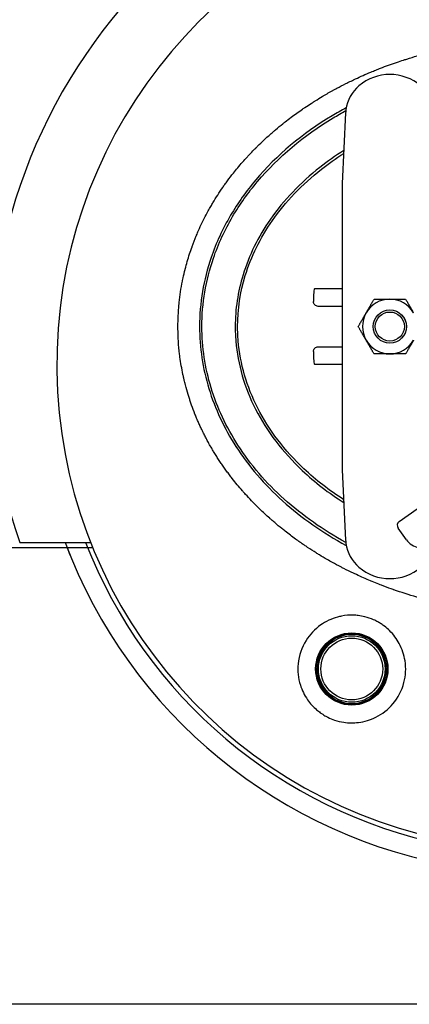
# Model space of a CAD drawing. Header units: inches. Extents: x 24 to 1128, y -94 to 748.
# Tile 396 of 546: x 934 to 945, y 136 to 162. Entities that reach past the tile are written whole.
import ezdxf

# ---------------------------------------------------------------- set-up
doc = ezdxf.new("R2010")
doc.units = ezdxf.units.IN
doc.header["$LTSCALE"] = 32
doc.header["$MEASUREMENT"] = 0
doc.layers.add('Visible (ANSI)', color=7, linetype='Continuous', lineweight=30)

msp = doc.modelspace()

# ---------------------------------------------------------------- linework, layer by layer
at = {"layer": 'Visible (ANSI)'}
for p, q in [((943.03021, 159.67555), (942.94166, 157.82429)), ((942.94166, 157.82429), (942.94166, 155.86392)), ((942.94166, 155.86392), (942.94166, 152.26183)), ((942.21805, 155.06287), (942.94166, 155.06287)), ((942.18611, 154.81287), (942.18611, 154.71912)), ((942.94166, 154.59412), (942.3101, 154.59412)), ((944.43881, 148.93818), (951.5814, 153.99247)), ((942.3101, 153.53162), (942.94166, 153.53162)), ((942.18611, 153.40662), (942.18611, 153.31287)), ((942.94166, 153.06287), (942.21805, 153.06287)), ((942.94166, 152.26183), (942.94166, 150.30146)), ((942.94166, 150.30146), (943.03021, 148.4502)), ((944.62559, 148.45782), (944.40897, 148.76394)), ((934.467, 148.38487), (936.33085, 148.38487)), ((935.71246, 148.25037), (899.83416, 148.25037)), ((936.38479, 148.25037), (899.83416, 148.25037)), ((964.19166, 136.25037), (903.83416, 136.25037))]:
    msp.add_line(p, q, dxfattribs=at)
for centre, radius in [((944.19166, 154.06287), 0.43764), ((944.19166, 154.06287), 0.4375), ((944.19166, 154.06287), 0.38194), ((943.19166, 145.06287), 0.95), ((943.19166, 145.06287), 0.93437), ((943.19166, 145.06287), 0.875), ((943.19166, 145.06287), 0.8125)]:
    msp.add_circle(centre, radius, dxfattribs=at)
for centre, radius, start, end in [((948.19166, 153.06287), 14.5, 101.940544, 198.821487), ((948.19166, 153.06287), 12.75, 103.608961, 257.832657), ((944.19166, 159.43787), 1.25, 49.428759, 130.571241), ((944.02907, 159.62777), 1, 130.571241, 172.034452), ((944.19166, 154.06287), 0.719, 90.036232, 150.036232), ((944.19166, 154.06287), 0.719, 30.036232, 90.036232), ((944.19166, 154.06287), 0.719, 150.036232, 210.036232), ((944.19166, 154.06287), 0.719, 210.036232, 270.036232), ((944.19166, 154.06287), 0.719, 270.036232, 330.036232), ((944.51101, 148.83614), 0.125, 125.284259, 215.284259), ((948.19166, 153.06287), 13.375, 200.472453, 260.876039), ((948.19166, 153.06287), 12.875, 201.305447, 258.337129), ((944.02907, 148.49798), 1, 187.965548, 229.428759), ((945.03374, 148.74664), 0.5, 215.284259, 305.284259), ((948.19166, 153.06287), 13.375, 201.088717, 201.951756), ((944.19166, 148.68787), 1.25, 229.428759, 310.571241), ((943.19166, 145.06287), 0.9075, 90, 270), ((943.19166, 145.06287), 0.9075, 270, 90)]:
    msp.add_arc(centre, radius, start, end, dxfattribs=at)
for centre, major_axis, start_param, end_param in [((942.21805, 154.81287), (0, 0.25), 0, 1.57079633), ((942.21805, 153.31287), (0, -0.25), 4.71238898, 6.28318531)]:
    msp.add_ellipse(centre, major_axis=major_axis, ratio=0.12777778, start_param=start_param, end_param=end_param, dxfattribs=at)
for points, knots in [([(938.62437, 154.06287), (938.62437, 154.25236), (938.63331, 154.44292), (938.65109, 154.63194), (938.65234, 154.64525), (938.65364, 154.65854), (938.65498, 154.67183), (938.65571, 154.67916), (938.65647, 154.68648), (938.65723, 154.69381), (938.67698, 154.88301), (938.70554, 155.0709), (938.74267, 155.25708), (938.74388, 155.26315), (938.7451, 155.26923), (938.74633, 155.2753), (938.75064, 155.29657), (938.75506, 155.31782), (938.75959, 155.33905), (938.77583, 155.41508), (938.7935, 155.49084), (938.81259, 155.56626), (938.81319, 155.56862), (938.81379, 155.57098), (938.81439, 155.57334), (938.84854, 155.70761), (938.88708, 155.84047), (938.92981, 155.97169), (938.95024, 156.03442), (938.97164, 156.09684), (938.994, 156.1589), (938.99543, 156.16289), (938.99688, 156.16688), (938.99832, 156.17087), (939.03178, 156.26319), (939.06735, 156.35473), (939.10493, 156.44534), (939.10771, 156.45204), (939.1105, 156.45873), (939.1133, 156.46542), (939.12982, 156.50489), (939.14673, 156.54419), (939.16401, 156.5833), (939.22694, 156.72576), (939.29487, 156.86583), (939.36726, 157.00299), (939.37328, 157.0144), (939.37933, 157.02578), (939.38541, 157.03714), (939.40868, 157.08062), (939.43239, 157.1238), (939.45654, 157.16667), (939.47666, 157.2024), (939.49711, 157.23796), (939.51788, 157.27335), (939.52568, 157.28664), (939.53352, 157.2999), (939.54141, 157.31314), (939.62403, 157.45179), (939.71148, 157.58755), (939.80265, 157.71927), (939.82023, 157.74467), (939.83799, 157.76998), (939.85592, 157.79519), (939.86711, 157.81093), (939.87837, 157.82662), (939.88969, 157.84227), (939.93946, 157.91109), (939.99048, 157.9791), (940.04251, 158.04605), (940.05538, 158.06261), (940.06831, 158.0791), (940.08129, 158.09552), (940.11886, 158.14303), (940.1569, 158.18996), (940.19532, 158.23622), (940.27692, 158.33448), (940.36184, 158.43165), (940.44869, 158.52623), (940.46441, 158.54336), (940.4802, 158.5604), (940.49605, 158.57735), (940.53999, 158.62436), (940.58434, 158.67065), (940.62884, 158.71602), (940.64163, 158.72906), (940.65449, 158.74208), (940.66743, 158.75509), (940.6842, 158.77195), (940.70109, 158.78879), (940.71808, 158.80557), (940.77226, 158.8591), (940.82749, 158.91216), (940.88335, 158.96434), (940.95436, 159.03068), (941.02638, 159.09561), (941.09842, 159.15838), (941.11027, 159.16871), (941.12217, 159.17902), (941.13412, 159.18932), (941.15278, 159.2054), (941.17156, 159.22144), (941.19045, 159.23743), (941.25307, 159.29046), (941.31687, 159.34292), (941.38125, 159.39435), (941.40074, 159.40992), (941.42028, 159.42539), (941.43986, 159.44076), (941.49275, 159.48227), (941.5459, 159.523), (941.59895, 159.56274), (941.69717, 159.63631), (941.79856, 159.70905), (941.90105, 159.77945), (941.92131, 159.79336), (941.9416, 159.80719), (941.96193, 159.82091), (942.0163, 159.85762), (942.07084, 159.89361), (942.12521, 159.92868), (942.14105, 159.9389), (942.15695, 159.94909), (942.17292, 159.95926), (942.19313, 159.97212), (942.21344, 159.98494), (942.23384, 159.99771), (942.29232, 160.03432), (942.35152, 160.07048), (942.41105, 160.10598), (942.49822, 160.15795), (942.58613, 160.20848), (942.67352, 160.25696), (942.69533, 160.26906), (942.71722, 160.2811), (942.7392, 160.29308), (942.75913, 160.30394), (942.77912, 160.31474), (942.79917, 160.32549), (942.87627, 160.36682), (942.95427, 160.40732), (943.03286, 160.44684), (943.05248, 160.4567), (943.07213, 160.46651), (943.09182, 160.47624), (943.09626, 160.47844), (943.10071, 160.48064), (943.10516, 160.48283), (943.15017, 160.50501), (943.19525, 160.52682), (943.24032, 160.54822), (943.37173, 160.61061), (943.50469, 160.67032), (943.63867, 160.7272), (943.65701, 160.73498), (943.67537, 160.74272), (943.69374, 160.75039), (943.73691, 160.76843), (943.78017, 160.78617), (943.82351, 160.80362), (943.86557, 160.82055), (943.90775, 160.83721), (943.95004, 160.85362), (943.96753, 160.8604), (943.98504, 160.86714), (944.00258, 160.87383), (944.14115, 160.92675), (944.28085, 160.97684), (944.42127, 161.02402), (944.4766, 161.04262), (944.53209, 161.06078), (944.58773, 161.07851), (944.60322, 161.08344), (944.61872, 161.08834), (944.63424, 161.09321), (944.7269, 161.12229), (944.81993, 161.15017), (944.91326, 161.17683), (944.9276, 161.18093), (944.94194, 161.185), (944.95629, 161.18903), (944.98128, 161.19607), (945.00628, 161.20301), (945.03131, 161.20987), (945.21161, 161.25929), (945.39322, 161.30431), (945.57569, 161.34491), (945.58744, 161.34753), (945.59919, 161.35012), (945.61095, 161.3527), (945.62441, 161.35565), (945.63787, 161.35858), (945.65134, 161.36148), (945.73796, 161.38015), (945.82478, 161.39784), (945.91179, 161.41455), (945.92213, 161.41654), (945.93248, 161.41851), (945.94283, 161.42047), (946.05464, 161.44163), (946.16675, 161.46117), (946.27911, 161.47911), (946.38334, 161.49575), (946.4878, 161.51101), (946.59242, 161.52488), (946.59981, 161.52586), (946.60721, 161.52684), (946.6146, 161.5278), (946.71374, 161.54077), (946.81302, 161.55249), (946.9124, 161.56298), (946.92032, 161.56381), (946.92824, 161.56464), (946.93616, 161.56546), (946.942, 161.56607), (946.94783, 161.56667), (946.95367, 161.56726), (947.15215, 161.58752), (947.35125, 161.60288), (947.55041, 161.61335), (947.57615, 161.6147), (947.60191, 161.61597), (947.6277, 161.61716), (947.63034, 161.61728), (947.63298, 161.6174), (947.63562, 161.61752), (947.74831, 161.62266), (947.8615, 161.62624), (947.97469, 161.62825), (947.97553, 161.62826), (947.97638, 161.62828), (947.97723, 161.62829), (948.04849, 161.62954), (948.11975, 161.63017), (948.19089, 161.63017), (948.19115, 161.63017), (948.1914, 161.63017), (948.19166, 161.63017)], [0.713770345, 0.713770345, 0.713770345, 0.713770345, 0.723953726, 0.723953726, 0.723953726, 0.724670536, 0.724670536, 0.724670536, 0.725065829, 0.725065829, 0.725065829, 0.735280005, 0.735280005, 0.735280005, 0.73561331, 0.73561331, 0.73561331, 0.736781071, 0.736781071, 0.736781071, 0.740963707, 0.740963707, 0.740963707, 0.7410946, 0.7410946, 0.7410946, 0.748544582, 0.748544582, 0.748544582, 0.752105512, 0.752105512, 0.752105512, 0.752334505, 0.752334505, 0.752334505, 0.757635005, 0.757635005, 0.757635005, 0.758026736, 0.758026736, 0.758026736, 0.760339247, 0.760339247, 0.760339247, 0.768763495, 0.768763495, 0.768763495, 0.769463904, 0.769463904, 0.769463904, 0.772143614, 0.772143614, 0.772143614, 0.77437648, 0.77437648, 0.77437648, 0.775215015, 0.775215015, 0.775215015, 0.783997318, 0.783997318, 0.783997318, 0.785690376, 0.785690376, 0.785690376, 0.786746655, 0.786746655, 0.786746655, 0.791390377, 0.791390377, 0.791390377, 0.792538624, 0.792538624, 0.792538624, 0.795860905, 0.795860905, 0.795860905, 0.802916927, 0.802916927, 0.802916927, 0.804194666, 0.804194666, 0.804194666, 0.807738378, 0.807738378, 0.807738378, 0.808756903, 0.808756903, 0.808756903, 0.810077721, 0.810077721, 0.810077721, 0.814289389, 0.814289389, 0.814289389, 0.819643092, 0.819643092, 0.819643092, 0.820523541, 0.820523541, 0.820523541, 0.821898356, 0.821898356, 0.821898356, 0.826456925, 0.826456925, 0.826456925, 0.82783697, 0.82783697, 0.82783697, 0.831564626, 0.831564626, 0.831564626, 0.838466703, 0.838466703, 0.838466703, 0.839830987, 0.839830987, 0.839830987, 0.843480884, 0.843480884, 0.843480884, 0.844543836, 0.844543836, 0.844543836, 0.845889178, 0.845889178, 0.845889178, 0.849746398, 0.849746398, 0.849746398, 0.85539408, 0.85539408, 0.85539408, 0.85680352, 0.85680352, 0.85680352, 0.858081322, 0.858081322, 0.858081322, 0.862993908, 0.862993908, 0.862993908, 0.864220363, 0.864220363, 0.864220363, 0.864497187, 0.864497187, 0.864497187, 0.867299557, 0.867299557, 0.867299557, 0.875469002, 0.875469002, 0.875469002, 0.876587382, 0.876587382, 0.876587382, 0.879214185, 0.879214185, 0.879214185, 0.881763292, 0.881763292, 0.881763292, 0.882817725, 0.882817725, 0.882817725, 0.891152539, 0.891152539, 0.891152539, 0.894436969, 0.894436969, 0.894436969, 0.895351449, 0.895351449, 0.895351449, 0.90081404, 0.90081404, 0.90081404, 0.901653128, 0.901653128, 0.901653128, 0.903114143, 0.903114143, 0.903114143, 0.913641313, 0.913641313, 0.913641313, 0.9143192, 0.9143192, 0.9143192, 0.915095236, 0.915095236, 0.915095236, 0.920086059, 0.920086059, 0.920086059, 0.920679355, 0.920679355, 0.920679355, 0.927089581, 0.927089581, 0.927089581, 0.933036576, 0.933036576, 0.933036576, 0.933456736, 0.933456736, 0.933456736, 0.939090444, 0.939090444, 0.939090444, 0.939539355, 0.939539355, 0.939539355, 0.939870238, 0.939870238, 0.939870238, 0.951116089, 0.951116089, 0.951116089, 0.952569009, 0.952569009, 0.952569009, 0.952717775, 0.952717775, 0.952717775, 0.959065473, 0.959065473, 0.959065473, 0.959112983, 0.959112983, 0.959112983, 0.963109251, 0.963109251, 0.963109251, 0.963123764, 0.963123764, 0.963123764, 0.963123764]), ([(943.04666, 159.81442), (942.91955, 159.74589), (942.79458, 159.67472), (941.89787, 159.13549), (941.21573, 158.5665), (940.4184, 157.62115), (940.19746, 157.3105), (939.79906, 156.63167), (939.62763, 156.26079), (939.29571, 155.29119), (939.19166, 154.67723), (939.19166, 154.06287)], [-0.947401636, -0.947401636, -0.947401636, -0.947401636, -0.894959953, -0.894959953, -0.564026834, -0.564026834, -0.414642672, -0.414642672, -0.251325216, -0.251325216, 0, 0, 0, 0]), ([(939.25416, 154.06287), (939.25416, 154.67024), (939.357, 155.27725), (939.68536, 156.23645), (939.855, 156.60351), (940.2495, 157.27568), (940.46836, 157.58345), (941.25866, 158.52046), (941.93542, 159.08514), (942.81265, 159.61266), (942.923, 159.67588), (943.03507, 159.73703)], [0, 0, 0, 0, 0.251325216, 0.251325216, 0.414642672, 0.414642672, 0.564026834, 0.564026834, 0.894959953, 0.894959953, 0.941678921, 0.941678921, 0.941678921, 0.941678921]), ([(942.9832, 158.69112), (942.76364, 158.55148), (942.55397, 158.40299), (941.84095, 157.84059), (941.40152, 157.38048), (940.73184, 156.42188), (940.48882, 155.92861), (940.19791, 154.97534), (940.12916, 154.51912), (940.12916, 154.06287)], [2.274273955, 2.274273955, 2.274273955, 2.274273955, 2.381378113, 2.381378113, 2.658967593, 2.658967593, 2.916592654, 2.916592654, 3.141592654, 3.141592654, 3.141592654, 3.141592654]), ([(940.19166, 154.06287), (940.19166, 154.51287), (940.25945, 154.96286), (940.54658, 155.90378), (940.78659, 156.39111), (941.44898, 157.33928), (941.88408, 157.795), (942.57973, 158.34371), (942.77521, 158.483), (942.97954, 158.61457)], [-3.141592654, -3.141592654, -3.141592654, -3.141592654, -2.916592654, -2.916592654, -2.658967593, -2.658967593, -2.381378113, -2.381378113, -2.280389, -2.280389, -2.280389, -2.280389]), ([(942.3101, 154.59412), (942.29453, 154.59412), (942.27792, 154.59726), (942.24737, 154.61002), (942.23343, 154.61964), (942.21141, 154.64183), (942.20187, 154.65589), (942.18922, 154.68669), (942.18611, 154.70343), (942.18611, 154.71912)], [0.478393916, 0.478393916, 0.478393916, 0.478393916, 0.597992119, 0.597992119, 0.717590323, 0.717590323, 0.837188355, 0.837188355, 0.956786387, 0.956786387, 0.956786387, 0.956786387]), ([(949.09839, 146.52926), (949.09277, 146.52884), (949.08714, 146.52842), (949.08151, 146.52801), (949.07646, 146.52764), (949.07141, 146.52728), (949.06636, 146.52691), (948.84251, 146.51084), (948.61829, 146.50097), (948.39428, 146.49726), (948.39325, 146.49724), (948.39222, 146.49722), (948.39119, 146.4972), (948.30475, 146.49579), (948.21834, 146.4953), (948.13196, 146.49572), (948.10541, 146.49585), (948.07886, 146.49607), (948.05229, 146.49637), (948.05156, 146.49638), (948.05083, 146.49639), (948.0501, 146.4964), (947.82081, 146.49905), (947.59107, 146.50816), (947.3617, 146.52378), (947.35722, 146.52409), (947.35274, 146.5244), (947.34827, 146.52471), (947.2357, 146.5325), (947.12323, 146.54186), (947.01095, 146.55278), (947.00447, 146.55341), (946.99799, 146.55404), (946.99151, 146.55468), (946.76483, 146.5771), (946.53899, 146.6059), (946.31453, 146.64104), (946.30403, 146.64268), (946.29353, 146.64434), (946.28303, 146.64601), (946.24916, 146.65141), (946.21533, 146.65695), (946.18153, 146.66263), (946.11068, 146.67454), (946.03987, 146.68711), (945.96913, 146.70033), (945.95682, 146.70263), (945.94452, 146.70495), (945.93221, 146.70729), (945.7162, 146.74838), (945.50087, 146.79559), (945.28709, 146.84893), (945.27127, 146.85288), (945.25547, 146.85686), (945.23968, 146.86087), (945.17237, 146.87796), (945.10522, 146.89567), (945.03826, 146.91398), (945.00923, 146.92191), (944.98025, 146.92996), (944.95129, 146.93812), (944.9338, 146.94306), (944.91631, 146.94803), (944.89884, 146.95305), (944.69471, 147.01166), (944.49249, 147.07593), (944.29282, 147.14577), (944.28907, 147.14708), (944.28532, 147.1484), (944.28157, 147.14971), (944.26447, 147.15571), (944.24738, 147.16176), (944.23029, 147.16785), (944.14345, 147.19882), (944.05685, 147.23093), (943.97057, 147.2642), (943.94817, 147.27283), (943.9258, 147.28154), (943.90345, 147.29033), (943.84301, 147.31409), (943.78274, 147.33842), (943.72268, 147.36331), (943.71041, 147.3684), (943.69815, 147.37351), (943.6859, 147.37864), (943.56054, 147.43114), (943.43608, 147.48609), (943.3128, 147.54346), (943.28791, 147.55504), (943.26307, 147.56672), (943.23828, 147.5785), (943.15156, 147.6197), (943.06544, 147.66209), (942.98003, 147.70567), (942.95399, 147.71895), (942.92801, 147.73235), (942.9021, 147.74585), (942.82954, 147.78367), (942.75751, 147.82234), (942.68607, 147.86184), (942.63918, 147.88777), (942.59254, 147.91405), (942.54617, 147.94069), (942.47709, 147.98038), (942.40833, 148.021), (942.33998, 148.06256), (942.31161, 148.0798), (942.28332, 148.0972), (942.2551, 148.11477), (942.18021, 148.16137), (942.10585, 148.20909), (942.03209, 148.25792), (942.0031, 148.27712), (941.9742, 148.29648), (941.94541, 148.31602), (941.86709, 148.36915), (941.78952, 148.42353), (941.7128, 148.47913), (941.62202, 148.54492), (941.53244, 148.61241), (941.44424, 148.68156), (941.41484, 148.7046), (941.3856, 148.72783), (941.35651, 148.75124), (941.29224, 148.80296), (941.22875, 148.85556), (941.16616, 148.90896), (941.13673, 148.93406), (941.1075, 148.95935), (941.07846, 148.98481), (941.0676, 148.99434), (941.05676, 149.00389), (941.04595, 149.01347), (941.04241, 149.01661), (941.03887, 149.01975), (941.03533, 149.0229), (940.99093, 149.06237), (940.94684, 149.10242), (940.90309, 149.14302), (940.81528, 149.22452), (940.72887, 149.30827), (940.64418, 149.39413), (940.61529, 149.42343), (940.5866, 149.45297), (940.55812, 149.48275), (940.50465, 149.53866), (940.45193, 149.59542), (940.40003, 149.65299), (940.38865, 149.66562), (940.3773, 149.67829), (940.366, 149.691), (940.34958, 149.70945), (940.33325, 149.72798), (940.31701, 149.74659), (940.22595, 149.85095), (940.13765, 149.95781), (940.05249, 150.06689), (940.02661, 150.10004), (940.00102, 150.1334), (939.97572, 150.16696), (939.96389, 150.18266), (939.95213, 150.1984), (939.94043, 150.21418), (939.9153, 150.24808), (939.89049, 150.28217), (939.86599, 150.31644), (939.84167, 150.35045), (939.81767, 150.38465), (939.79399, 150.41902), (939.77194, 150.45102), (939.75009, 150.48328), (939.72847, 150.51578), (939.70498, 150.55108), (939.68176, 150.58667), (939.6588, 150.62255), (939.6485, 150.63866), (939.63825, 150.65482), (939.62805, 150.67104), (939.6056, 150.70678), (939.58341, 150.7428), (939.56153, 150.77906), (939.54472, 150.80692), (939.52809, 150.83492), (939.51164, 150.86305), (939.48702, 150.90517), (939.46282, 150.94759), (939.43906, 150.99031), (939.41908, 151.02621), (939.39941, 151.06232), (939.38006, 151.09862), (939.37034, 151.11687), (939.36069, 151.13517), (939.35113, 151.15351), (939.33245, 151.18934), (939.31409, 151.22534), (939.29605, 151.26152), (939.27555, 151.30262), (939.25547, 151.34394), (939.23582, 151.38546), (939.22006, 151.41878), (939.20456, 151.45223), (939.18935, 151.4858), (939.17321, 151.52144), (939.15738, 151.55723), (939.14187, 151.59314), (939.133, 151.61368), (939.12424, 151.63427), (939.11558, 151.65489), (939.10069, 151.69037), (939.08612, 151.72596), (939.07187, 151.76167), (939.0406, 151.84003), (939.01089, 151.91892), (938.98278, 151.99825), (938.97035, 152.03331), (938.95824, 152.06845), (938.94645, 152.10367), (938.94457, 152.10929), (938.9427, 152.11491), (938.94083, 152.12053), (938.93515, 152.13766), (938.92953, 152.15483), (938.92398, 152.17205), (938.91277, 152.20682), (938.90183, 152.24179), (938.89117, 152.27693), (938.86617, 152.35937), (938.84269, 152.44281), (938.82087, 152.52715), (938.81766, 152.53955), (938.81449, 152.55198), (938.81135, 152.56442), (938.80607, 152.58536), (938.80089, 152.60635), (938.79581, 152.62739), (938.78932, 152.65431), (938.783, 152.68131), (938.77686, 152.70836), (938.76961, 152.74028), (938.7626, 152.77228), (938.75585, 152.80435), (938.72422, 152.95463), (938.69811, 153.10644), (938.67777, 153.25906), (938.67415, 153.28621), (938.67072, 153.31338), (938.66746, 153.34057), (938.64112, 153.56078), (938.62684, 153.78238), (938.62466, 154.00308), (938.62447, 154.02302), (938.62437, 154.04295), (938.62437, 154.06287)], [0.445925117, 0.445925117, 0.445925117, 0.445925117, 0.446243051, 0.446243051, 0.446243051, 0.446528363, 0.446528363, 0.446528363, 0.459174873, 0.459174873, 0.459174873, 0.459233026, 0.459233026, 0.459233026, 0.464113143, 0.464113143, 0.464113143, 0.465613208, 0.465613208, 0.465613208, 0.465654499, 0.465654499, 0.465654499, 0.478602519, 0.478602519, 0.478602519, 0.478855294, 0.478855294, 0.478855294, 0.485209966, 0.485209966, 0.485209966, 0.485576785, 0.485576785, 0.485576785, 0.498408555, 0.498408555, 0.498408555, 0.499008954, 0.499008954, 0.499008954, 0.50094645, 0.50094645, 0.50094645, 0.505007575, 0.505007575, 0.505007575, 0.505714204, 0.505714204, 0.505714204, 0.518120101, 0.518120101, 0.518120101, 0.519037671, 0.519037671, 0.519037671, 0.522947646, 0.522947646, 0.522947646, 0.52464227, 0.52464227, 0.52464227, 0.52566643, 0.52566643, 0.52566643, 0.537633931, 0.537633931, 0.537633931, 0.537858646, 0.537858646, 0.537858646, 0.538884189, 0.538884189, 0.538884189, 0.544096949, 0.544096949, 0.544096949, 0.545450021, 0.545450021, 0.545450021, 0.549108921, 0.549108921, 0.549108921, 0.549856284, 0.549856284, 0.549856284, 0.557503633, 0.557503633, 0.557503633, 0.559047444, 0.559047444, 0.559047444, 0.564448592, 0.564448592, 0.564448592, 0.566095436, 0.566095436, 0.566095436, 0.570707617, 0.570707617, 0.570707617, 0.573735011, 0.573735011, 0.573735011, 0.578244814, 0.578244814, 0.578244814, 0.580115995, 0.580115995, 0.580115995, 0.585081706, 0.585081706, 0.585081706, 0.587033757, 0.587033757, 0.587033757, 0.59234267, 0.59234267, 0.59234267, 0.598624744, 0.598624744, 0.598624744, 0.600718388, 0.600718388, 0.600718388, 0.605344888, 0.605344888, 0.605344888, 0.607520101, 0.607520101, 0.607520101, 0.608334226, 0.608334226, 0.608334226, 0.608601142, 0.608601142, 0.608601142, 0.611951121, 0.611951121, 0.611951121, 0.618675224, 0.618675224, 0.618675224, 0.620969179, 0.620969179, 0.620969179, 0.625275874, 0.625275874, 0.625275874, 0.626220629, 0.626220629, 0.626220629, 0.627592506, 0.627592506, 0.627592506, 0.635284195, 0.635284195, 0.635284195, 0.637621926, 0.637621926, 0.637621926, 0.638715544, 0.638715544, 0.638715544, 0.641064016, 0.641064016, 0.641064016, 0.643394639, 0.643394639, 0.643394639, 0.645564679, 0.645564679, 0.645564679, 0.647920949, 0.647920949, 0.647920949, 0.648978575, 0.648978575, 0.648978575, 0.651308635, 0.651308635, 0.651308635, 0.653098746, 0.653098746, 0.653098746, 0.655778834, 0.655778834, 0.655778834, 0.658031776, 0.658031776, 0.658031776, 0.659164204, 0.659164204, 0.659164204, 0.661376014, 0.661376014, 0.661376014, 0.663888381, 0.663888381, 0.663888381, 0.665904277, 0.665904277, 0.665904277, 0.668044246, 0.668044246, 0.668044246, 0.669268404, 0.669268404, 0.669268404, 0.671373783, 0.671373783, 0.671373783, 0.675994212, 0.675994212, 0.675994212, 0.678036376, 0.678036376, 0.678036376, 0.678362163, 0.678362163, 0.678362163, 0.679354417, 0.679354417, 0.679354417, 0.681358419, 0.681358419, 0.681358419, 0.686058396, 0.686058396, 0.686058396, 0.686749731, 0.686749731, 0.686749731, 0.687912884, 0.687912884, 0.687912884, 0.689400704, 0.689400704, 0.689400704, 0.691156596, 0.691156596, 0.691156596, 0.699384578, 0.699384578, 0.699384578, 0.70084809, 0.70084809, 0.70084809, 0.712699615, 0.712699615, 0.712699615, 0.713770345, 0.713770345, 0.713770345, 0.713770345]), ([(939.19166, 154.06287), (939.19166, 153.51372), (939.27463, 152.96478), (939.59823, 151.9027), (939.83917, 151.38987), (940.4824, 150.39171), (940.89599, 149.91189), (941.86863, 149.03534), (942.43269, 148.64244), (943.04664, 148.3113)], [-6.283185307, -6.283185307, -6.283185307, -6.283185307, -6.058530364, -6.058530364, -5.832976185, -5.832976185, -5.589103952, -5.589103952, -5.335783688, -5.335783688, -5.335783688, -5.335783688]), ([(943.03506, 148.3887), (942.44119, 148.71289), (941.8954, 149.09535), (940.94165, 149.95488), (940.53174, 150.43053), (939.89466, 151.41914), (939.65626, 151.92668), (939.33617, 152.97725), (939.25416, 153.51997), (939.25416, 154.06287)], [5.341506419, 5.341506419, 5.341506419, 5.341506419, 5.589103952, 5.589103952, 5.832976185, 5.832976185, 6.058530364, 6.058530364, 6.283185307, 6.283185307, 6.283185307, 6.283185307]), ([(940.12916, 154.06287), (940.12916, 153.93589), (940.13447, 153.8089), (940.19633, 153.06895), (940.37245, 152.46194), (940.96127, 151.30849), (941.37704, 150.76315), (942.21854, 149.97113), (942.58462, 149.68832), (942.98324, 149.43465)], [-3.141592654, -3.141592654, -3.141592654, -3.141592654, -3.078968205, -3.078968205, -2.775946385, -2.775946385, -2.46877246, -2.46877246, -2.274273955, -2.274273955, -2.274273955, -2.274273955]), ([(942.97958, 149.51121), (942.59853, 149.75672), (942.24819, 150.02905), (941.42465, 150.80417), (941.0134, 151.34382), (940.4316, 152.48354), (940.25792, 153.08252), (940.19689, 153.81238), (940.19166, 153.93763), (940.19166, 154.06287)], [2.280389, 2.280389, 2.280389, 2.280389, 2.46877246, 2.46877246, 2.775946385, 2.775946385, 3.078968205, 3.078968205, 3.141592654, 3.141592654, 3.141592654, 3.141592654]), ([(942.18611, 153.40662), (942.18611, 153.42232), (942.18922, 153.43906), (942.20187, 153.46986), (942.21141, 153.48391), (942.23343, 153.50611), (942.24737, 153.51573), (942.27792, 153.52849), (942.29453, 153.53162), (942.3101, 153.53162)], [0, 0, 0, 0, 0.119598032, 0.119598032, 0.239196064, 0.239196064, 0.358794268, 0.358794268, 0.478392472, 0.478392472, 0.478392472, 0.478392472]), ([(942.91963, 146.4519), (942.88548, 146.44521), (942.8517, 146.43729), (942.65667, 146.38397), (942.50769, 146.31242), (942.21922, 146.10917), (942.089, 145.96959), (941.8754, 145.62701), (941.80422, 145.41796), (941.76498, 145.01668), (941.78277, 144.82636), (941.88221, 144.50752), (941.94485, 144.37679), (942.0962, 144.15891), (942.17602, 144.06961), (942.29869, 143.96395), (942.33063, 143.93874), (942.38431, 143.90003), (942.40531, 143.88572), (942.4463, 143.85939), (942.46621, 143.84728), (942.51264, 143.8206), (942.53932, 143.80639), (942.62329, 143.76504), (942.68165, 143.74105), (942.81992, 143.69462), (942.89992, 143.67548), (943.111, 143.64357), (943.24097, 143.6427), (943.5277, 143.67834), (943.68088, 143.72561), (943.99354, 143.88059), (944.14599, 144.00035), (944.40603, 144.30585), (944.50699, 144.497), (944.60876, 144.88828), (944.62059, 145.08207), (944.56692, 145.43313), (944.51646, 145.58772), (944.37193, 145.85668), (944.28649, 145.97143), (944.14315, 146.11231), (944.10001, 146.14988), (944.02555, 146.20715), (943.99562, 146.22838), (943.93674, 146.26678), (943.90797, 146.28412), (943.84136, 146.32109), (943.80323, 146.34005), (943.68952, 146.39036), (943.6123, 146.41677), (943.47676, 146.45052), (943.41944, 146.46104), (943.36198, 146.468)], [0.86335203, 0.86335203, 0.86335203, 0.86335203, 1.14491927, 1.14491927, 2.51064076, 2.51064076, 4.14557022, 4.14557022, 6.05940486, 6.05940486, 7.6794995, 7.6794995, 8.85307641, 8.85307641, 9.78494384, 9.78494384, 10.09656497, 10.09656497, 10.29056056, 10.29056056, 10.46838299, 10.46838299, 10.69928088, 10.69928088, 11.18444846, 11.18444846, 11.82805016, 11.82805016, 12.87879798, 12.87879798, 14.23269861, 14.23269861, 15.91544114, 15.91544114, 17.77560371, 17.77560371, 19.38779699, 19.38779699, 20.68269143, 20.68269143, 21.78692329, 21.78692329, 22.22425567, 22.22425567, 22.50412486, 22.50412486, 22.76025152, 22.76025152, 23.08514396, 23.08514396, 23.71046915, 23.71046915, 24.16231234, 24.16231234, 24.16231234, 24.16231234]), ([(943.36198, 146.468), (943.32214, 146.47283), (943.28223, 146.47595), (943.24238, 146.47738), (943.13258, 146.48132), (943.02435, 146.47241), (942.91963, 146.4519)], [24.16231234, 24.16231234, 24.16231234, 24.16231234, 24.47569364, 24.47569364, 24.47569364, 25.33904567, 25.33904567, 25.33904567, 25.33904567])]:
    msp.add_open_spline(points, degree=3, knots=knots, dxfattribs=at)
for points in [[(943.03871, 159.76635), (943.0345, 159.73622), (943.03166, 159.70591), (943.03021, 159.67555)], [(943.03021, 148.4502), (943.03166, 148.41989), (943.03449, 148.38958), (943.03871, 148.3594)]]:
    msp.add_open_spline(points, degree=3, dxfattribs=at)
for points in [[(943.56876, 154.42198), (943.66499, 154.58889), (943.77609, 154.78161)], [(943.77609, 154.78161), (943.99855, 154.78175), (944.19121, 154.78187)], [(944.19121, 154.78187), (944.38386, 154.782), (944.60632, 154.78214)], [(944.60632, 154.78214), (944.71767, 154.58955), (944.81411, 154.42277)], [(943.36143, 154.06235), (943.47254, 154.25508), (943.56876, 154.42198)], [(943.56922, 153.70298), (943.47279, 153.86976), (943.36143, 154.06235)], [(943.777, 153.34361), (943.66565, 153.5362), (943.56922, 153.70298)], [(944.81456, 153.70377), (944.71834, 153.53686), (944.60723, 153.34414)], [(944.19212, 153.34387), (943.99946, 153.34375), (943.777, 153.34361)], [(944.60723, 153.34414), (944.38477, 153.344), (944.19212, 153.34387)]]:
    msp.add_rational_spline(points, [1, 1.0379548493, 1], degree=2, dxfattribs=at)

doc.saveas('drawing.dxf')
